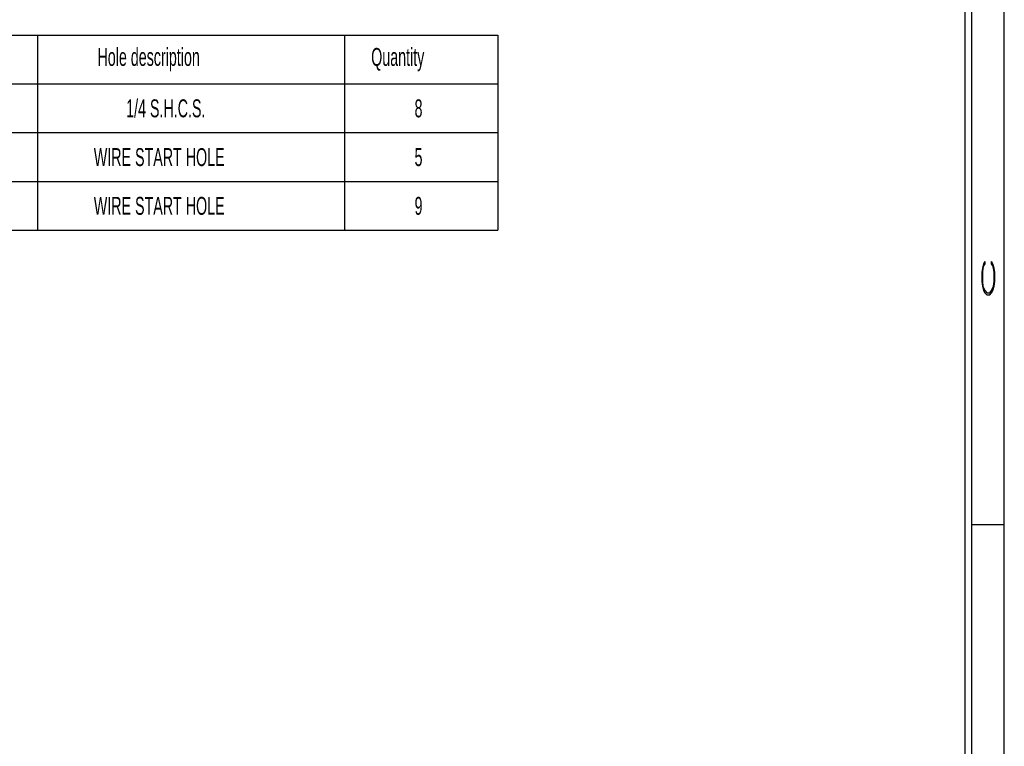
# Model space of a CAD drawing. Header units: inches. Extents: x 1802 to 2468, y -253 to -72.
# Tile 379 of 570: x 2184.88 to 2192.46, y -176.8 to -171.21. Entities that reach past the tile are written whole.
import ezdxf

# ---------------------------------------------------------------- set-up
doc = ezdxf.new("R2010")
doc.units = ezdxf.units.IN
doc.header["$LTSCALE"] = 0.5
doc.header["$MEASUREMENT"] = 0
doc.layers.add('SID-M-D', color=42, linetype='Continuous')
doc.layers.add('SID-M-S', color=105, linetype='Continuous')
doc.styles.add('R', font='ROMAND.SHX')
doc.styles.add('SLDTEXTSTYLE0', font='TXT', dxfattribs={"width": 0.5957446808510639})

# ---------------------------------------------------------------- blocks, each defined once
blk = doc.blocks.new('*U9')
at = {"layer": 'SID-M-S'}
for p, q in [((0.2499999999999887, 6.661338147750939e-16), (0.2499999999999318, 21.99999999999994)), ((0.3, 6.661338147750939e-16), (0.299999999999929, 21.99999999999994)), ((0.55, 6.661338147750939e-16), (0.549999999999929, 21.99999999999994)), ((0.2999999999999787, 6.999999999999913), (0.5499999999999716, 6.999999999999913))]:
    blk.add_line(p, q, dxfattribs=at)
at = {"layer": 'SID-M-D', "style": 'R', "width": 4}
blk.add_text('C', height=0.09999999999, rotation=90, dxfattribs=at).set_placement((0.4762159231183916, 8.715113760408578))

msp = doc.modelspace()

# ---------------------------------------------------------------- linework, layer by layer
at = {"layer": 'SID-M-D', "color": 0}
for p, q in [((2181.868586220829, -171.3318475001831), (2185.018192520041, -171.3318475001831)), ((2185.018192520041, -171.3318475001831), (2185.018192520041, -171.7068475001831)), ((2185.018192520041, -171.3318475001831), (2187.380397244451, -171.3318475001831)), ((2187.380397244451, -171.3318475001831), (2187.380397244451, -171.7068475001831)), ((2187.380397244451, -171.3318475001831), (2188.561499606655, -171.3318475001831)), ((2188.561499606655, -171.3318475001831), (2188.561499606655, -171.7068475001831)), ((2181.868586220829, -171.7068475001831), (2185.018192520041, -171.7068475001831)), ((2185.018192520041, -171.7068475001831), (2187.380397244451, -171.7068475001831)), ((2185.018192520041, -171.7068475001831), (2185.018192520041, -172.0818475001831)), ((2187.380397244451, -171.7068475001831), (2188.561499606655, -171.7068475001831)), ((2187.380397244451, -171.7068475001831), (2187.380397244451, -172.0818475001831)), ((2188.561499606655, -171.7068475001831), (2188.561499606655, -172.0818475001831)), ((2181.868586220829, -172.0818475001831), (2185.018192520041, -172.0818475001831)), ((2185.018192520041, -172.0818475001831), (2185.018192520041, -172.4568475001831)), ((2185.018192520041, -172.0818475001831), (2187.380397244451, -172.0818475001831)), ((2187.380397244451, -172.0818475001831), (2187.380397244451, -172.4568475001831)), ((2187.380397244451, -172.0818475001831), (2188.561499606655, -172.0818475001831)), ((2188.561499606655, -172.0818475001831), (2188.561499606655, -172.4568475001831)), ((2181.868586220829, -172.4568475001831), (2185.018192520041, -172.4568475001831)), ((2185.018192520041, -172.4568475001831), (2185.018192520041, -172.8318475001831)), ((2185.018192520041, -172.4568475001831), (2187.380397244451, -172.4568475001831)), ((2187.380397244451, -172.4568475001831), (2187.380397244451, -172.8318475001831)), ((2187.380397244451, -172.4568475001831), (2188.561499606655, -172.4568475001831)), ((2188.561499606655, -172.4568475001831), (2188.561499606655, -172.8318475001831)), ((2181.868586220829, -172.8318475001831), (2185.018192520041, -172.8318475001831)), ((2185.018192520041, -172.8318475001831), (2187.380397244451, -172.8318475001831)), ((2187.380397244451, -172.8318475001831), (2188.561499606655, -172.8318475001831))]:
    msp.add_line(p, q, dxfattribs=at)

# ---------------------------------------------------------------- block references
at = {"layer": 'SID-M-D'}
msp.add_blockref('*U9', (2191.907834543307, -182.09684881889), dxfattribs=at)

# ---------------------------------------------------------------- texts
at = {"layer": 'SID-M-D', "color": 0, "char_height": 0.1377952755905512, "attachment_point": 1, "style": 'SLDTEXTSTYLE0'}
for s, insert in [('Hole description', (2185.480654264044, -171.4308085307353)), ('Quantity', (2187.586461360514, -171.4308085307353)), ('1/4 S.H.C.S.', (2185.701126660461, -171.826225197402)), ('8', (2187.920040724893, -171.826225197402)), ('WIRE START HOLE', (2185.452329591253, -172.201225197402)), ('5', (2187.920040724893, -172.201225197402)), ('WIRE START HOLE', (2185.452329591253, -172.576225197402)), ('9', (2187.920040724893, -172.576225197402))]:
    msp.add_mtext(s, dxfattribs=dict(at, insert=insert))

doc.saveas('drawing.dxf')
